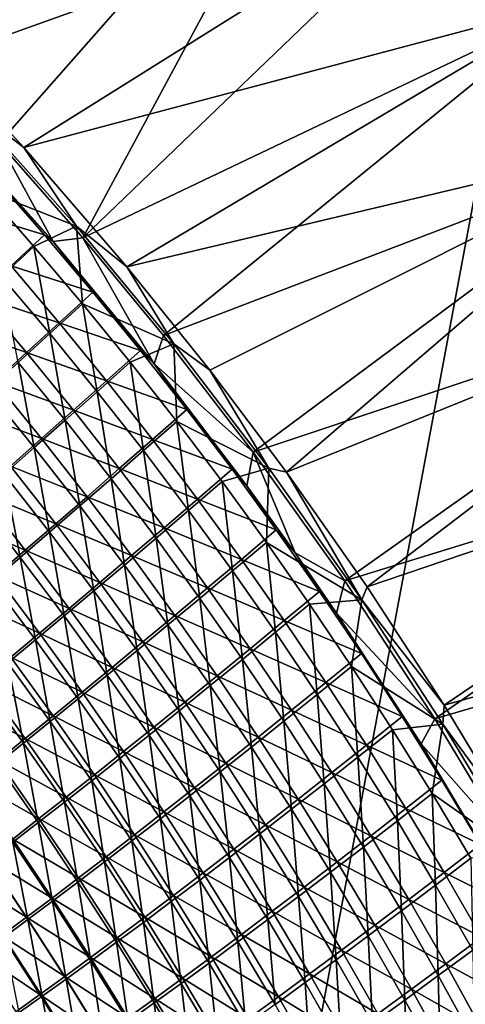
# Model space of a CAD drawing. Header units: metres. Extents: x -1 to 1402, y -1402 to 1.
# Tile 413 of 444: x 1213 to 1257, y -287 to -191. Entities that reach past the tile are written whole.
import ezdxf

# ---------------------------------------------------------------- set-up
doc = ezdxf.new("R2010")
doc.units = ezdxf.units.M

msp = doc.modelspace()

# ---------------------------------------------------------------- linework, layer by layer
at = {"layer": 'None0'}
for points in [[(1197.700562, -188.186752, -29.542835), (1203.572876, -194.182968, -29.542913), (1233.882446, -152.003723)], [(1203.572876, -194.182968, -29.542913), (1245.461914, -164.016968), (1233.882446, -152.003723)], [(1246.022583, -163.483215, -3), (1205.782104, -194.33493, -32.128078), (1198.758545, -187.128677, -32.134449)], [(1246.022583, -163.483215, -3), (1257.166016, -175.927948, -3), (1205.782104, -194.33493, -32.128078)], [(1203.572876, -194.182968, -29.542913), (1211.437256, -202.622314, -29.543013), (1245.461914, -164.016968)], [(1211.437256, -202.622314, -29.543013), (1219.646118, -211.977234, -29.543106), (1245.461914, -164.016968)], [(1245.461914, -164.016968), (1219.646118, -211.977234, -29.543106), (1256.592285, -176.447891)], [(1257.166016, -175.927948, -3), (1213.870605, -203.093506, -32.128178), (1205.782104, -194.33493, -32.128078)], [(1257.166016, -175.927948, -3), (1267.845703, -188.772476, -3), (1213.870605, -203.093506, -32.128178)], [(1219.646118, -211.977234, -29.543106), (1267.259277, -189.278366), (1256.592285, -176.447891)], [(1267.845703, -188.772476, -3), (1223.987793, -214.82666, -32.128288), (1213.870605, -203.093506, -32.128178)], [(1219.646118, -211.977234, -29.543106), (1227.567993, -221.592545, -29.543188), (1267.259277, -189.278366)], [(1267.845703, -188.772476, -3), (1278.049561, -201.998276, -3), (1223.987793, -214.82666, -32.128288)], [(1227.567993, -221.592545, -29.543188), (1277.450562, -202.489853), (1267.259277, -189.278366)], [(1205.782104, -194.33493, -32.128078), (1213.870605, -203.093506, -32.128178), (1208.491089, -198.991547, -32.845673)], [(1213.870605, -203.093506, -32.128178), (1219.040405, -210.830429, -32.845345), (1208.491089, -198.991547, -32.845673)], [(1208.491089, -198.991547, -32.845673), (1219.040405, -210.830429, -32.845345), (1209.97522, -207.268539, -60.624069)], [(1216.734497, -212.338837, -30.957115), (1206.522339, -200.886337, -30.95867), (1211.010376, -206.152023, -32.355316)], [(1216.734497, -212.338837, -30.957115), (1211.437256, -202.622314, -29.543013), (1206.522339, -200.886337, -30.95867)], [(1278.049561, -201.998276, -3), (1232.130371, -224.976852, -32.128372), (1223.987793, -214.82666, -32.128288)], [(1232.130371, -224.976852, -32.128372), (1278.049561, -201.998276, -3), (1239.657593, -234.996994, -32.128441)], [(1278.049561, -201.998276, -3), (1287.766846, -215.585648, -3), (1239.657593, -234.996994, -32.128441)], [(1219.646118, -211.977234, -29.543106), (1211.437256, -202.622314, -29.543013), (1216.734497, -212.338837, -30.957115)], [(1213.870605, -203.093506, -32.128178), (1223.987793, -214.82666, -32.128288), (1219.040405, -210.830429, -32.845345)], [(1227.567993, -221.592545, -29.543188), (1236.377075, -233.04895, -29.543272), (1277.450562, -202.489853)], [(1236.377075, -233.04895, -29.543272), (1287.155518, -216.062653), (1277.450562, -202.489853)], [(1207.766479, -209.223221, -60.149216), (1215.879395, -211.69313, -32.355263), (1211.010376, -206.152023, -32.355316)], [(1211.010376, -206.152023, -32.355316), (1215.879395, -211.69313, -32.355263), (1216.734497, -212.338837, -30.957115)], [(1219.040405, -210.830429, -32.845345), (1214.856079, -212.828201, -60.624237), (1209.97522, -207.268539, -60.624069)], [(1209.97522, -207.268539, -60.624069), (1214.856079, -212.828201, -60.624237), (1211.677856, -215.776474, -88.433456)], [(1215.879395, -211.69313, -32.355263), (1207.766479, -209.223221, -60.149216), (1212.606445, -214.735626, -60.149391)], [(1214.856079, -212.828201, -60.624237), (1219.040405, -210.830429, -32.845345), (1219.63501, -218.476776, -60.624443)], [(1223.987793, -214.82666, -32.128288), (1228.582397, -222.399414, -32.845203), (1219.040405, -210.830429, -32.845345)], [(1219.040405, -210.830429, -32.845345), (1228.582397, -222.399414, -32.845203), (1219.63501, -218.476776, -60.624443)], [(1220.64563, -217.323151, -32.355194), (1215.879395, -211.69313, -32.355263), (1212.606445, -214.735626, -60.149391)], [(1215.879395, -211.69313, -32.355263), (1220.64563, -217.323151, -32.355194), (1216.734497, -212.338837, -30.957115)], [(1214.856079, -212.828201, -60.624237), (1216.428467, -221.395813, -88.43396), (1211.677856, -215.776474, -88.433456)], [(1216.428467, -221.395813, -88.43396), (1214.856079, -212.828201, -60.624237), (1219.63501, -218.476776, -60.624443)], [(1226.658203, -224.375641, -30.954254), (1219.646118, -211.977234, -29.543106), (1216.734497, -212.338837, -30.957115)], [(1216.734497, -212.338837, -30.957115), (1220.64563, -217.323151, -32.355194), (1226.658203, -224.375641, -30.954254)], [(1227.567993, -221.592545, -29.543188), (1219.646118, -211.977234, -29.543106), (1226.658203, -224.375641, -30.954254)], [(1217.343384, -220.336884, -60.14962), (1212.606445, -214.735626, -60.149391), (1209.42688, -217.684799, -87.969719)], [(1220.64563, -217.323151, -32.355194), (1212.606445, -214.735626, -60.149391), (1217.343384, -220.336884, -60.14962)], [(1223.987793, -214.82666, -32.128288), (1232.130371, -224.976852, -32.128372), (1228.582397, -222.399414, -32.845203)], [(1211.677856, -215.776474, -88.433456), (1216.428467, -221.395813, -88.43396), (1213.314209, -224.221924, -116.282166)], [(1239.657593, -234.996994, -32.128441), (1287.766846, -215.585648, -3), (1247.578247, -246.293869, -32.12851)], [(1287.766846, -215.585648, -3), (1296.988281, -229.514313, -3), (1247.578247, -246.293869, -32.12851)], [(1236.377075, -233.04895, -29.543272), (1245.369995, -245.697906, -29.54335), (1287.155518, -216.062653)], [(1245.369995, -245.697906, -29.54335), (1296.36499, -229.976486), (1287.155518, -216.062653)], [(1206.339233, -220.542145, -115.829155), (1214.135376, -223.256592, -87.970337), (1209.42688, -217.684799, -87.969719)], [(1209.42688, -217.684799, -87.969719), (1214.135376, -223.256592, -87.970337), (1217.343384, -220.336884, -60.14962)], [(1225.307739, -223.03981, -32.355114), (1220.64563, -217.323151, -32.355194), (1217.343384, -220.336884, -60.14962)], [(1220.64563, -217.323151, -32.355194), (1225.307739, -223.03981, -32.355114), (1226.658203, -224.375641, -30.954254)], [(1221.075073, -227.101746, -88.43457), (1216.428467, -221.395813, -88.43396), (1219.63501, -218.476776, -60.624443)], [(1219.63501, -218.476776, -60.624443), (1228.582397, -222.399414, -32.845203), (1224.309814, -224.212082, -60.624695)], [(1219.63501, -218.476776, -60.624443), (1224.309814, -224.212082, -60.624695), (1221.075073, -227.101746, -88.43457)], [(1214.135376, -223.256592, -87.970337), (1206.339233, -220.542145, -115.829155), (1211.019775, -226.083878, -115.830063)], [(1214.135376, -223.256592, -87.970337), (1221.976074, -226.024704, -60.149895), (1217.343384, -220.336884, -60.14962)], [(1217.343384, -220.336884, -60.14962), (1221.976074, -226.024704, -60.149895), (1225.307739, -223.03981, -32.355114)], [(1216.428467, -221.395813, -88.43396), (1217.933228, -229.897736, -116.283043), (1213.314209, -224.221924, -116.282166)], [(1217.933228, -229.897736, -116.283043), (1216.428467, -221.395813, -88.43396), (1221.075073, -227.101746, -88.43457)], [(1236.377075, -233.04895, -29.543272), (1227.567993, -221.592545, -29.543188), (1226.658203, -224.375641, -30.954254)], [(1228.582397, -222.399414, -32.845203), (1228.878418, -230.031982, -60.624989), (1224.309814, -224.212082, -60.624695)], [(1232.130371, -224.976852, -32.128372), (1237.917725, -234.622055, -32.845329), (1228.582397, -222.399414, -32.845203)], [(1228.582397, -222.399414, -32.845203), (1237.917725, -234.622055, -32.845329), (1228.878418, -230.031982, -60.624989)], [(1218.739502, -228.914749, -87.971085), (1214.135376, -223.256592, -87.970337), (1211.019775, -226.083878, -115.830063)], [(1221.976074, -226.024704, -60.149895), (1214.135376, -223.256592, -87.970337), (1218.739502, -228.914749, -87.971085)], [(1225.307739, -223.03981, -32.355114), (1221.976074, -226.024704, -60.149895), (1229.864258, -228.840759, -32.355019)], [(1226.658203, -224.375641, -30.954254), (1225.307739, -223.03981, -32.355114), (1229.864258, -228.840759, -32.355019)], [(1213.314209, -224.221924, -116.282166), (1214.884766, -232.599991, -144.1651), (1210.292847, -226.954895, -144.164047)], [(1213.314209, -224.221924, -116.282166), (1217.933228, -229.897736, -116.283043), (1214.884766, -232.599991, -144.1651)], [(1224.309814, -224.212082, -60.624695), (1225.615356, -232.89209, -88.43528), (1221.075073, -227.101746, -88.43457)], [(1224.309814, -224.212082, -60.624695), (1228.878418, -230.031982, -60.624989), (1225.615356, -232.89209, -88.43528)], [(1235.77124, -236.338043, -30.95085), (1226.658203, -224.375641, -30.954254), (1234.313965, -234.723663, -32.354912)], [(1226.658203, -224.375641, -30.954254), (1229.864258, -228.840759, -32.355019), (1234.313965, -234.723663, -32.354912)], [(1236.377075, -233.04895, -29.543272), (1226.658203, -224.375641, -30.954254), (1235.77124, -236.338043, -30.95085)], [(1232.130371, -224.976852, -32.128372), (1239.657593, -234.996994, -32.128441), (1237.917725, -234.622055, -32.845329)], [(1215.596069, -231.711609, -115.831161), (1211.019775, -226.083878, -115.830063), (1207.996948, -228.818481, -143.724655)], [(1218.739502, -228.914749, -87.971085), (1211.019775, -226.083878, -115.830063), (1215.596069, -231.711609, -115.831161)], [(1226.503296, -231.796783, -60.150215), (1221.976074, -226.024704, -60.149895), (1218.739502, -228.914749, -87.971085)], [(1229.864258, -228.840759, -32.355019), (1221.976074, -226.024704, -60.149895), (1226.503296, -231.796783, -60.150215)], [(1210.292847, -226.954895, -144.164047), (1214.884766, -232.599991, -144.1651), (1211.930542, -235.20816, -172.072769)], [(1222.446167, -235.657684, -116.284065), (1217.933228, -229.897736, -116.283043), (1221.075073, -227.101746, -88.43457)], [(1221.075073, -227.101746, -88.43457), (1225.615356, -232.89209, -88.43528), (1222.446167, -235.657684, -116.284065)], [(1215.596069, -231.711609, -115.831161), (1207.996948, -228.818481, -143.724655), (1212.546143, -234.415207, -143.725998)], [(1223.238037, -234.656952, -87.971954), (1218.739502, -228.914749, -87.971085), (1215.596069, -231.711609, -115.831161)], [(1226.503296, -231.796783, -60.150215), (1218.739502, -228.914749, -87.971085), (1223.238037, -234.656952, -87.971954)], [(1234.313965, -234.723663, -32.354912), (1229.864258, -228.840759, -32.355019), (1226.503296, -231.796783, -60.150215)], [(1217.933228, -229.897736, -116.283043), (1219.370972, -238.328857, -144.166336), (1214.884766, -232.599991, -144.1651)], [(1219.370972, -238.328857, -144.166336), (1217.933228, -229.897736, -116.283043), (1222.446167, -235.657684, -116.284065)], [(1228.878418, -230.031982, -60.624989), (1230.047363, -238.764694, -88.436096), (1225.615356, -232.89209, -88.43528)], [(1237.917725, -234.622055, -32.845329), (1233.338501, -235.934326, -60.625328), (1228.878418, -230.031982, -60.624989)], [(1228.878418, -230.031982, -60.624989), (1233.338501, -235.934326, -60.625328), (1230.047363, -238.764694, -88.436096)], [(1245.369995, -245.697906, -29.54335), (1254.230103, -259.267792, -29.543425), (1296.36499, -229.976486)], [(1247.578247, -246.293869, -32.12851), (1296.988281, -229.514313, -3), (1255.138428, -257.906708, -32.128574)], [(1254.230103, -259.267792, -29.543425), (1305.071411, -244.210526), (1296.36499, -229.976486)], [(1296.988281, -229.514313, -3), (1305.706421, -243.763443, -3), (1255.138428, -257.906708, -32.128574)], [(1220.067017, -237.42305, -115.832443), (1215.596069, -231.711609, -115.831161), (1212.546143, -234.415207, -143.725998)], [(1223.238037, -234.656952, -87.971954), (1215.596069, -231.711609, -115.831161), (1220.067017, -237.42305, -115.832443)], [(1230.923462, -237.650757, -60.150585), (1226.503296, -231.796783, -60.150215), (1223.238037, -234.656952, -87.971954)], [(1234.313965, -234.723663, -32.354912), (1226.503296, -231.796783, -60.150215), (1230.923462, -237.650757, -60.150585)], [(1214.884766, -232.599991, -144.1651), (1216.390503, -240.905441, -172.074173), (1211.930542, -235.20816, -172.072769)], [(1214.884766, -232.599991, -144.1651), (1219.370972, -238.328857, -144.166336), (1216.390503, -240.905441, -172.074173)], [(1225.615356, -232.89209, -88.43528), (1226.85083, -241.499588, -116.28524), (1222.446167, -235.657684, -116.284065)], [(1225.615356, -232.89209, -88.43528), (1230.047363, -238.764694, -88.436096), (1226.85083, -241.499588, -116.28524)], [(1240.499634, -242.934525, -30.948944), (1236.377075, -233.04895, -29.543272), (1235.77124, -236.338043, -30.95085)], [(1245.369995, -245.697906, -29.54335), (1236.377075, -233.04895, -29.543272), (1240.499634, -242.934525, -30.948944)], [(1209.590332, -237.024979, -171.646667), (1216.990112, -240.095215, -143.727554), (1212.546143, -234.415207, -143.725998)], [(1212.546143, -234.415207, -143.725998), (1216.990112, -240.095215, -143.727554), (1220.067017, -237.42305, -115.832443)], [(1227.629883, -240.480865, -87.972939), (1223.238037, -234.656952, -87.971954), (1220.067017, -237.42305, -115.832443)], [(1230.923462, -237.650757, -60.150585), (1223.238037, -234.656952, -87.971954), (1227.629883, -240.480865, -87.972939)], [(1238.655762, -240.686157, -32.354797), (1234.313965, -234.723663, -32.354912), (1230.923462, -237.650757, -60.150585)], [(1233.338501, -235.934326, -60.625328), (1237.917725, -234.622055, -32.845329), (1237.68811, -241.916916, -60.62571)], [(1235.77124, -236.338043, -30.95085), (1234.313965, -234.723663, -32.354912), (1238.655762, -240.686157, -32.354797)], [(1237.917725, -234.622055, -32.845329), (1247.049805, -247.574478, -32.845356), (1237.68811, -241.916916, -60.62571)], [(1239.657593, -234.996994, -32.128441), (1247.049805, -247.574478, -32.845356), (1237.917725, -234.622055, -32.845329)], [(1239.657593, -234.996994, -32.128441), (1247.578247, -246.293869, -32.12851), (1247.049805, -247.574478, -32.845356)], [(1209.070435, -237.722443, -200.002701), (1211.930542, -235.20816, -172.072769), (1213.504761, -243.387787, -200.004242)], [(1211.930542, -235.20816, -172.072769), (1216.390503, -240.905441, -172.074173), (1213.504761, -243.387787, -200.004242)], [(1223.749268, -244.139282, -144.16777), (1219.370972, -238.328857, -144.166336), (1222.446167, -235.657684, -116.284065)], [(1222.446167, -235.657684, -116.284065), (1226.85083, -241.499588, -116.28524), (1223.749268, -244.139282, -144.16777)], [(1233.338501, -235.934326, -60.625328), (1234.368896, -244.717377, -88.437019), (1230.047363, -238.764694, -88.436096)], [(1234.368896, -244.717377, -88.437019), (1233.338501, -235.934326, -60.625328), (1237.68811, -241.916916, -60.62571)], [(1214.008057, -242.67308, -171.648438), (1209.590332, -237.024979, -171.646667), (1206.729126, -239.540985, -199.589249)], [(1216.990112, -240.095215, -143.727554), (1209.590332, -237.024979, -171.646667), (1214.008057, -242.67308, -171.648438)], [(1240.499634, -242.934525, -30.948944), (1235.77124, -236.338043, -30.95085), (1238.655762, -240.686157, -32.354797)], [(1209.070435, -237.722443, -200.002701), (1213.504761, -243.387787, -200.004242), (1210.713623, -245.776413, -227.95433)], [(1216.990112, -240.095215, -143.727554), (1224.431396, -243.215942, -115.8339), (1220.067017, -237.42305, -115.832443)], [(1220.067017, -237.42305, -115.832443), (1224.431396, -243.215942, -115.8339), (1227.629883, -240.480865, -87.972939)], [(1235.235718, -243.584274, -60.150993), (1230.923462, -237.650757, -60.150585), (1227.629883, -240.480865, -87.972939)], [(1238.655762, -240.686157, -32.354797), (1230.923462, -237.650757, -60.150585), (1235.235718, -243.584274, -60.150993)], [(1219.370972, -238.328857, -144.166336), (1220.743042, -246.683823, -172.07579), (1216.390503, -240.905441, -172.074173)], [(1220.743042, -246.683823, -172.07579), (1219.370972, -238.328857, -144.166336), (1223.749268, -244.139282, -144.16777)], [(1230.047363, -238.764694, -88.436096), (1231.145386, -247.421249, -116.286568), (1226.85083, -241.499588, -116.28524)], [(1230.047363, -238.764694, -88.436096), (1234.368896, -244.717377, -88.437019), (1231.145386, -247.421249, -116.286568)], [(1206.729126, -239.540985, -199.589249), (1211.121094, -245.15683, -199.591187), (1214.008057, -242.67308, -171.648438)], [(1216.390503, -240.905441, -172.074173), (1217.832031, -249.133759, -200.006012), (1213.504761, -243.387787, -200.004242)], [(1221.327881, -245.856293, -143.729324), (1216.990112, -240.095215, -143.727554), (1214.008057, -242.67308, -171.648438)], [(1216.390503, -240.905441, -172.074173), (1220.743042, -246.683823, -172.07579), (1217.832031, -249.133759, -200.006012)], [(1224.431396, -243.215942, -115.8339), (1216.990112, -240.095215, -143.727554), (1221.327881, -245.856293, -143.729324)], [(1224.431396, -243.215942, -115.8339), (1231.913818, -246.384155, -87.974045), (1227.629883, -240.480865, -87.972939)], [(1227.629883, -240.480865, -87.972939), (1231.913818, -246.384155, -87.974045), (1235.235718, -243.584274, -60.150993)], [(1242.88855, -246.725815, -32.354671), (1238.655762, -240.686157, -32.354797), (1235.235718, -243.584274, -60.150993)], [(1240.499634, -242.934525, -30.948944), (1238.655762, -240.686157, -32.354797), (1242.88855, -246.725815, -32.354671)], [(1226.85083, -241.499588, -116.28524), (1228.017578, -250.029068, -144.169373), (1223.749268, -244.139282, -144.16777)], [(1226.85083, -241.499588, -116.28524), (1231.145386, -247.421249, -116.286568), (1228.017578, -250.029068, -144.169373)], [(1238.579346, -250.747849, -88.438042), (1234.368896, -244.717377, -88.437019), (1237.68811, -241.916916, -60.62571)], [(1237.68811, -241.916916, -60.62571), (1247.049805, -247.574478, -32.845356), (1241.926636, -247.977493, -60.626133)], [(1237.68811, -241.916916, -60.62571), (1241.926636, -247.977493, -60.626133), (1238.579346, -250.747849, -88.438042)], [(1211.121094, -245.15683, -199.591187), (1218.319946, -248.401794, -171.650452), (1214.008057, -242.67308, -171.648438)], [(1214.008057, -242.67308, -171.648438), (1218.319946, -248.401794, -171.650452), (1221.327881, -245.856293, -143.729324)], [(1210.713623, -245.776413, -227.95433), (1213.504761, -243.387787, -200.004242), (1215.015991, -251.489761, -227.956207)], [(1213.504761, -243.387787, -200.004242), (1217.832031, -249.133759, -200.006012), (1215.015991, -251.489761, -227.956207)], [(1228.687988, -249.087952, -115.835533), (1224.431396, -243.215942, -115.8339), (1221.327881, -245.856293, -143.729324)], [(1231.913818, -246.384155, -87.974045), (1224.431396, -243.215942, -115.8339), (1228.687988, -249.087952, -115.835533)], [(1231.913818, -246.384155, -87.974045), (1239.438965, -249.594894, -60.151447), (1235.235718, -243.584274, -60.150993)], [(1235.235718, -243.584274, -60.150993), (1239.438965, -249.594894, -60.151447), (1242.88855, -246.725815, -32.354671)], [(1244.578979, -248.863617, -30.947304), (1240.499634, -242.934525, -30.948944), (1242.88855, -246.725815, -32.354671)], [(1244.578979, -248.863617, -30.947304), (1245.369995, -245.697906, -29.54335), (1240.499634, -242.934525, -30.948944)], [(1255.138428, -257.906708, -32.128574), (1305.706421, -243.763443, -3), (1262.184326, -269.580231, -32.128632)], [(1224.985962, -252.541092, -172.077621), (1220.743042, -246.683823, -172.07579), (1223.749268, -244.139282, -144.16777)], [(1223.749268, -244.139282, -144.16777), (1228.017578, -250.029068, -144.169373), (1224.985962, -252.541092, -172.077621)], [(1234.368896, -244.717377, -88.437019), (1235.328857, -253.420425, -116.28804), (1231.145386, -247.421249, -116.286568)], [(1235.328857, -253.420425, -116.28804), (1234.368896, -244.717377, -88.437019), (1238.579346, -250.747849, -88.438042)], [(1254.230103, -259.267792, -29.543425), (1261.716064, -271.749847, -29.543488), (1305.071411, -244.210526)], [(1215.407593, -250.852844, -199.593399), (1211.121094, -245.15683, -199.591187), (1208.328735, -247.546951, -227.553925)], [(1210.713623, -245.776413, -227.95433), (1215.015991, -251.489761, -227.956207), (1212.294678, -253.752548, -255.924179)], [(1218.319946, -248.401794, -171.650452), (1211.121094, -245.15683, -199.591187), (1215.407593, -250.852844, -199.593399)], [(1254.230103, -259.267792, -29.543425), (1245.369995, -245.697906, -29.54335), (1244.578979, -248.863617, -30.947304)], [(1220.743042, -246.683823, -172.07579), (1222.050171, -254.958099, -200.008011), (1217.832031, -249.133759, -200.006012)], [(1218.319946, -248.401794, -171.650452), (1225.558105, -251.696182, -143.731308), (1221.327881, -245.856293, -143.729324)], [(1222.050171, -254.958099, -200.008011), (1220.743042, -246.683823, -172.07579), (1224.985962, -252.541092, -172.077621)], [(1221.327881, -245.856293, -143.729324), (1225.558105, -251.696182, -143.731308), (1228.687988, -249.087952, -115.835533)], [(1236.088745, -252.36441, -87.975258), (1231.913818, -246.384155, -87.974045), (1228.687988, -249.087952, -115.835533)], [(1239.438965, -249.594894, -60.151447), (1231.913818, -246.384155, -87.974045), (1236.088745, -252.36441, -87.975258)], [(1239.438965, -249.594894, -60.151447), (1247.011475, -252.840179, -32.354534), (1242.88855, -246.725815, -32.354671)], [(1242.88855, -246.725815, -32.354671), (1247.011475, -252.840179, -32.354534), (1244.578979, -248.863617, -30.947304)], [(1247.578247, -246.293869, -32.12851), (1255.138428, -257.906708, -32.128574), (1247.049805, -247.574478, -32.845356)], [(1208.328735, -247.546951, -227.553925), (1212.590332, -253.210083, -227.556244), (1215.407593, -250.852844, -199.593399)], [(1231.145386, -247.421249, -116.286568), (1232.175171, -255.995956, -144.171143), (1228.017578, -250.029068, -144.169373)], [(1231.145386, -247.421249, -116.286568), (1235.328857, -253.420425, -116.28804), (1232.175171, -255.995956, -144.171143)], [(1247.049805, -247.574478, -32.845356), (1246.053345, -254.11377, -60.626598), (1241.926636, -247.977493, -60.626133)], [(1247.049805, -247.574478, -32.845356), (1254.999268, -259.780945, -32.845287), (1246.053345, -254.11377, -60.626598)], [(1247.049805, -247.574478, -32.845356), (1255.138428, -257.906708, -32.128574), (1254.999268, -259.780945, -32.845287)], [(1222.52478, -254.208923, -171.65271), (1218.319946, -248.401794, -171.650452), (1215.407593, -250.852844, -199.593399)], [(1225.558105, -251.696182, -143.731308), (1218.319946, -248.401794, -171.650452), (1222.52478, -254.208923, -171.65271)], [(1241.926636, -247.977493, -60.626133), (1242.677979, -256.853851, -88.439163), (1238.579346, -250.747849, -88.438042)], [(1241.926636, -247.977493, -60.626133), (1246.053345, -254.11377, -60.626598), (1242.677979, -256.853851, -88.439163)], [(1217.832031, -249.133759, -200.006012), (1219.209961, -257.281006, -227.958328), (1215.015991, -251.489761, -227.956207)], [(1217.832031, -249.133759, -200.006012), (1222.050171, -254.958099, -200.008011), (1219.209961, -257.281006, -227.958328)], [(1225.558105, -251.696182, -143.731308), (1232.835938, -255.036667, -115.837318), (1228.687988, -249.087952, -115.835533)], [(1228.687988, -249.087952, -115.835533), (1232.835938, -255.036667, -115.837318), (1236.088745, -252.36441, -87.975258)], [(1243.532227, -255.680176, -60.151943), (1239.438965, -249.594894, -60.151447), (1236.088745, -252.36441, -87.975258)], [(1247.011475, -252.840179, -32.354534), (1239.438965, -249.594894, -60.151447), (1243.532227, -255.680176, -60.151943)], [(1247.011475, -252.840179, -32.354534), (1251.02356, -259.026825, -32.354393), (1244.578979, -248.863617, -30.947304)], [(1244.578979, -248.863617, -30.947304), (1251.02356, -259.026825, -32.354393), (1252.891235, -261.708344, -30.944248)], [(1252.891235, -261.708344, -30.944248), (1254.230103, -259.267792, -29.543425), (1244.578979, -248.863617, -30.947304)], [(1228.017578, -250.029068, -144.169373), (1229.11853, -258.475037, -172.079651), (1224.985962, -252.541092, -172.077621)], [(1228.017578, -250.029068, -144.169373), (1232.175171, -255.995956, -144.171143), (1229.11853, -258.475037, -172.079651)], [(1212.294678, -253.752548, -255.924179), (1215.015991, -251.489761, -227.956207), (1216.464722, -259.510681, -255.926331)], [(1212.590332, -253.210083, -227.556244), (1219.587524, -256.626831, -199.595856), (1215.407593, -250.852844, -199.593399)], [(1215.015991, -251.489761, -227.956207), (1219.209961, -257.281006, -227.958328), (1216.464722, -259.510681, -255.926331)], [(1215.407593, -250.852844, -199.593399), (1219.587524, -256.626831, -199.595856), (1222.52478, -254.208923, -171.65271)], [(1239.400879, -259.494812, -116.289658), (1235.328857, -253.420425, -116.28804), (1238.579346, -250.747849, -88.438042)], [(1238.579346, -250.747849, -88.438042), (1242.677979, -256.853851, -88.439163), (1239.400879, -259.494812, -116.289658)], [(1226.158447, -260.858643, -200.010239), (1222.050171, -254.958099, -200.008011), (1224.985962, -252.541092, -172.077621)], [(1229.680176, -257.612457, -143.73349), (1225.558105, -251.696182, -143.731308), (1222.52478, -254.208923, -171.65271)], [(1224.985962, -252.541092, -172.077621), (1229.11853, -258.475037, -172.079651), (1226.158447, -260.858643, -200.010239)], [(1232.835938, -255.036667, -115.837318), (1225.558105, -251.696182, -143.731308), (1229.680176, -257.612457, -143.73349)], [(1232.835938, -255.036667, -115.837318), (1240.153931, -258.419159, -87.976585), (1236.088745, -252.36441, -87.975258)], [(1236.088745, -252.36441, -87.975258), (1240.153931, -258.419159, -87.976585), (1243.532227, -255.680176, -60.151943)], [(1216.745972, -258.950775, -227.558823), (1212.590332, -253.210083, -227.556244), (1209.86792, -255.474167, -255.536438)], [(1219.587524, -256.626831, -199.595856), (1212.590332, -253.210083, -227.556244), (1216.745972, -258.950775, -227.558823)], [(1235.328857, -253.420425, -116.28804), (1236.221558, -262.03775, -144.173096), (1232.175171, -255.995956, -144.171143)], [(1236.221558, -262.03775, -144.173096), (1235.328857, -253.420425, -116.28804), (1239.400879, -259.494812, -116.289658)], [(1251.02356, -259.026825, -32.354393), (1247.011475, -252.840179, -32.354534), (1243.532227, -255.680176, -60.151943)], [(1209.667969, -255.922775, -283.907318), (1212.294678, -253.752548, -255.924179), (1213.814209, -261.648041, -283.909454)], [(1212.294678, -253.752548, -255.924179), (1216.464722, -259.510681, -255.926331), (1213.814209, -261.648041, -283.909454)], [(1219.587524, -256.626831, -199.595856), (1226.621582, -260.092102, -171.655197), (1222.52478, -254.208923, -171.65271)], [(1222.52478, -254.208923, -171.65271), (1226.621582, -260.092102, -171.655197), (1229.680176, -257.612457, -143.73349)], [(1246.053345, -254.11377, -60.626598), (1246.664551, -263.033051, -88.440384), (1242.677979, -256.853851, -88.439163)], [(1254.999268, -259.780945, -32.845287), (1250.067871, -260.323456, -60.627106), (1246.053345, -254.11377, -60.626598)], [(1246.053345, -254.11377, -60.626598), (1250.067871, -260.323456, -60.627106), (1246.664551, -263.033051, -88.440384)], [(1213.999634, -261.18158, -255.539047), (1209.86792, -255.474167, -255.536438), (1207.240112, -257.64566, -283.531097)], [(1216.745972, -258.950775, -227.558823), (1209.86792, -255.474167, -255.536438), (1213.999634, -261.18158, -255.539047)], [(1222.050171, -254.958099, -200.008011), (1223.294434, -263.147949, -227.960663), (1219.209961, -257.281006, -227.958328)], [(1223.294434, -263.147949, -227.960663), (1222.050171, -254.958099, -200.008011), (1226.158447, -260.858643, -200.010239)], [(1236.874268, -261.059662, -115.839272), (1232.835938, -255.036667, -115.837318), (1229.680176, -257.612457, -143.73349)], [(1240.153931, -258.419159, -87.976585), (1232.835938, -255.036667, -115.837318), (1236.874268, -261.059662, -115.839272)], [(1209.667969, -255.922775, -283.907318), (1213.814209, -261.648041, -283.909454), (1211.257935, -263.69397, -311.903625)], [(1232.175171, -255.995956, -144.171143), (1233.140259, -264.483459, -172.081879), (1229.11853, -258.475037, -172.079651)], [(1232.175171, -255.995956, -144.171143), (1236.221558, -262.03775, -144.173096), (1233.140259, -264.483459, -172.081879)], [(1240.153931, -258.419159, -87.976585), (1247.514771, -261.837677, -60.152477), (1243.532227, -255.680176, -60.151943)], [(1243.532227, -255.680176, -60.151943), (1247.514771, -261.837677, -60.152477), (1251.02356, -259.026825, -32.354393)], [(1219.209961, -257.281006, -227.958328), (1220.525879, -265.344086, -255.928726), (1216.464722, -259.510681, -255.926331)], [(1223.660034, -262.476471, -199.598572), (1219.587524, -256.626831, -199.595856), (1216.745972, -258.950775, -227.558823)], [(1219.209961, -257.281006, -227.958328), (1223.294434, -263.147949, -227.960663), (1220.525879, -265.344086, -255.928726)], [(1226.621582, -260.092102, -171.655197), (1219.587524, -256.626831, -199.595856), (1223.660034, -262.476471, -199.598572)], [(1242.677979, -256.853851, -88.439163), (1243.360962, -265.642181, -116.291405), (1239.400879, -259.494812, -116.289658)], [(1242.677979, -256.853851, -88.439163), (1246.664551, -263.033051, -88.440384), (1243.360962, -265.642181, -116.291405)], [(1213.999634, -261.18158, -255.539047), (1207.240112, -257.64566, -283.531097), (1211.348145, -263.320099, -283.53363)], [(1226.621582, -260.092102, -171.655197), (1233.692871, -263.602692, -143.735855), (1229.680176, -257.612457, -143.73349)], [(1229.680176, -257.612457, -143.73349), (1233.692871, -263.602692, -143.735855), (1236.874268, -261.059662, -115.839272)], [(1255.138428, -257.906708, -32.128574), (1262.184326, -269.580231, -32.128632), (1254.999268, -259.780945, -32.845287)], [(1220.7948, -264.766724, -227.561661), (1216.745972, -258.950775, -227.558823), (1213.999634, -261.18158, -255.539047)], [(1223.660034, -262.476471, -199.598572), (1216.745972, -258.950775, -227.558823), (1220.7948, -264.766724, -227.561661)], [(1229.11853, -258.475037, -172.079651), (1230.156372, -266.833252, -200.012665), (1226.158447, -260.858643, -200.010239)], [(1229.11853, -258.475037, -172.079651), (1233.140259, -264.483459, -172.081879), (1230.156372, -266.833252, -200.012665)], [(1244.108398, -264.54599, -87.978012), (1240.153931, -258.419159, -87.976585), (1236.874268, -261.059662, -115.839272)], [(1247.514771, -261.837677, -60.152477), (1240.153931, -258.419159, -87.976585), (1244.108398, -264.54599, -87.978012)], [(1247.514771, -261.837677, -60.152477), (1254.92395, -265.283264, -32.35424), (1251.02356, -259.026825, -32.354393)], [(1251.02356, -259.026825, -32.354393), (1254.92395, -265.283264, -32.35424), (1252.891235, -261.708344, -30.944248)], [(1261.716064, -271.749847, -29.543488), (1254.230103, -259.267792, -29.543425), (1252.891235, -261.708344, -30.944248)], [(1213.814209, -261.648041, -283.909454), (1216.464722, -259.510681, -255.926331), (1217.852295, -267.448151, -283.911804)], [(1216.464722, -259.510681, -255.926331), (1220.525879, -265.344086, -255.928726), (1217.852295, -267.448151, -283.911804)], [(1230.609619, -266.048889, -171.657898), (1226.621582, -260.092102, -171.655197), (1223.660034, -262.476471, -199.598572)], [(1233.692871, -263.602692, -143.735855), (1226.621582, -260.092102, -171.655197), (1230.609619, -266.048889, -171.657898)], [(1240.156372, -268.152161, -144.175217), (1236.221558, -262.03775, -144.173096), (1239.400879, -259.494812, -116.289658)], [(1239.400879, -259.494812, -116.289658), (1243.360962, -265.642181, -116.291405), (1240.156372, -268.152161, -144.175217)], [(1250.067871, -260.323456, -60.627106), (1250.538452, -269.283234, -88.441689), (1246.664551, -263.033051, -88.440384)], [(1250.067871, -260.323456, -60.627106), (1254.999268, -259.780945, -32.845287), (1253.969482, -266.604218, -60.627647)], [(1250.538452, -269.283234, -88.441689), (1250.067871, -260.323456, -60.627106), (1253.969482, -266.604218, -60.627647)], [(1254.999268, -259.780945, -32.845287), (1262.865845, -272.860382, -32.845219), (1253.969482, -266.604218, -60.627647)], [(1254.999268, -259.780945, -32.845287), (1262.184326, -269.580231, -32.128632), (1262.865845, -272.860382, -32.845219)], [(1218.025024, -266.963867, -255.541901), (1213.999634, -261.18158, -255.539047), (1211.348145, -263.320099, -283.53363)], [(1220.7948, -264.766724, -227.561661), (1213.999634, -261.18158, -255.539047), (1218.025024, -266.963867, -255.541901)], [(1227.269165, -269.088531, -227.963242), (1223.294434, -263.147949, -227.960663), (1226.158447, -260.858643, -200.010239)], [(1226.158447, -260.858643, -200.010239), (1230.156372, -266.833252, -200.012665), (1227.269165, -269.088531, -227.963242)], [(1233.692871, -263.602692, -143.735855), (1240.802124, -267.15451, -115.84137), (1236.874268, -261.059662, -115.839272)], [(1236.874268, -261.059662, -115.839272), (1240.802124, -267.15451, -115.84137), (1244.108398, -264.54599, -87.978012)], [(1211.257935, -263.69397, -311.903625), (1213.814209, -261.648041, -283.909454), (1215.273071, -269.461334, -311.905884)], [(1213.814209, -261.648041, -283.909454), (1217.852295, -267.448151, -283.911804), (1215.273071, -269.461334, -311.905884)], [(1236.221558, -262.03775, -144.173096), (1237.050781, -270.564148, -172.08429), (1233.140259, -264.483459, -172.081879)], [(1237.050781, -270.564148, -172.08429), (1236.221558, -262.03775, -144.173096), (1240.156372, -268.152161, -144.175217)], [(1251.385498, -268.064911, -60.153053), (1247.514771, -261.837677, -60.152477), (1244.108398, -264.54599, -87.978012)], [(1254.92395, -265.283264, -32.35424), (1247.514771, -261.837677, -60.152477), (1251.385498, -268.064911, -60.153053)], [(1252.891235, -261.708344, -30.944248), (1254.92395, -265.283264, -32.35424), (1260.705933, -274.861633, -30.942139)], [(1260.705933, -274.861633, -30.942139), (1261.716064, -271.749847, -29.543488), (1252.891235, -261.708344, -30.944248)], [(1223.294434, -263.147949, -227.960663), (1224.477905, -271.250671, -255.931351), (1220.525879, -265.344086, -255.928726)], [(1227.624146, -268.399384, -199.601517), (1223.660034, -262.476471, -199.598572), (1220.7948, -264.766724, -227.561661)], [(1224.477905, -271.250671, -255.931351), (1223.294434, -263.147949, -227.960663), (1227.269165, -269.088531, -227.963242)], [(1230.609619, -266.048889, -171.657898), (1223.660034, -262.476471, -199.598572), (1227.624146, -268.399384, -199.601517)], [(1246.664551, -263.033051, -88.440384), (1247.208496, -271.86026, -116.293282), (1243.360962, -265.642181, -116.291405)], [(1246.664551, -263.033051, -88.440384), (1250.538452, -269.283234, -88.441689), (1247.208496, -271.86026, -116.293282)], [(1208.790894, -265.367157, -311.539856), (1215.350464, -269.069031, -283.536407), (1211.348145, -263.320099, -283.53363)], [(1211.257935, -263.69397, -311.903625), (1215.273071, -269.461334, -311.905884), (1212.78772, -271.384766, -339.906525)], [(1211.348145, -263.320099, -283.53363), (1215.350464, -269.069031, -283.536407), (1218.025024, -266.963867, -255.541901)], [(1237.595337, -269.66452, -143.738403), (1233.692871, -263.602692, -143.735855), (1230.609619, -266.048889, -171.657898)], [(1240.802124, -267.15451, -115.84137), (1233.692871, -263.602692, -143.735855), (1237.595337, -269.66452, -143.738403)], [(1224.735596, -270.655548, -227.564743), (1220.7948, -264.766724, -227.561661), (1218.025024, -266.963867, -255.541901)], [(1227.624146, -268.399384, -199.601517), (1220.7948, -264.766724, -227.561661), (1224.735596, -270.655548, -227.564743)], [(1233.140259, -264.483459, -172.081879), (1234.043579, -272.879761, -200.015305), (1230.156372, -266.833252, -200.012665)], [(1233.140259, -264.483459, -172.081879), (1237.050781, -270.564148, -172.08429), (1234.043579, -272.879761, -200.015305)], [(1240.802124, -267.15451, -115.84137), (1247.951294, -270.742401, -87.979538), (1244.108398, -264.54599, -87.978012)], [(1244.108398, -264.54599, -87.978012), (1247.951294, -270.742401, -87.979538), (1251.385498, -268.064911, -60.153053)], [(1215.350464, -269.069031, -283.536407), (1208.790894, -265.367157, -311.539856), (1212.770142, -271.083252, -311.542511)], [(1220.525879, -265.344086, -255.928726), (1221.781738, -273.321106, -283.914398), (1217.852295, -267.448151, -283.911804)], [(1220.525879, -265.344086, -255.928726), (1224.477905, -271.250671, -255.931351), (1221.781738, -273.321106, -283.914398)], [(1234.487915, -272.076935, -171.660797), (1230.609619, -266.048889, -171.657898), (1227.624146, -268.399384, -199.601517)], [(1237.595337, -269.66452, -143.738403), (1230.609619, -266.048889, -171.657898), (1234.487915, -272.076935, -171.660797)], [(1243.360962, -265.642181, -116.291405), (1243.978882, -274.337006, -144.17749), (1240.156372, -268.152161, -144.175217)], [(1243.360962, -265.642181, -116.291405), (1247.208496, -271.86026, -116.293282), (1243.978882, -274.337006, -144.17749)], [(1258.712036, -271.607025, -32.354084), (1254.92395, -265.283264, -32.35424), (1251.385498, -268.064911, -60.153053)], [(1254.92395, -265.283264, -32.35424), (1258.712036, -271.607025, -32.354084), (1260.705933, -274.861633, -30.942139)], [(1215.350464, -269.069031, -283.536407), (1221.943237, -272.818695, -255.545029), (1218.025024, -266.963867, -255.541901)], [(1218.025024, -266.963867, -255.541901), (1221.943237, -272.818695, -255.545029), (1224.735596, -270.655548, -227.564743)], [(1230.156372, -266.833252, -200.012665), (1231.133667, -275.100616, -227.966034), (1227.269165, -269.088531, -227.963242)], [(1230.156372, -266.833252, -200.012665), (1234.043579, -272.879761, -200.015305), (1231.133667, -275.100616, -227.966034)], [(1254.299072, -275.602051, -88.443085), (1250.538452, -269.283234, -88.441689), (1253.969482, -266.604218, -60.627647)], [(1253.969482, -266.604218, -60.627647), (1262.865845, -272.860382, -32.845219), (1257.757935, -272.953796, -60.628231)], [(1254.299072, -275.602051, -88.443085), (1253.969482, -266.604218, -60.627647), (1257.757935, -272.953796, -60.628231)], [(1215.273071, -269.461334, -311.905884), (1217.852295, -267.448151, -283.911804), (1219.180176, -275.301208, -311.908386)], [(1217.852295, -267.448151, -283.911804), (1221.781738, -273.321106, -283.914398), (1219.180176, -275.301208, -311.908386)], [(1244.618652, -273.318726, -115.84362), (1240.802124, -267.15451, -115.84137), (1237.595337, -269.66452, -143.738403)], [(1247.951294, -270.742401, -87.979538), (1240.802124, -267.15451, -115.84137), (1244.618652, -273.318726, -115.84362)], [(1247.951294, -270.742401, -87.979538), (1255.144043, -274.359406, -60.153667), (1251.385498, -268.064911, -60.153053)], [(1251.385498, -268.064911, -60.153053), (1255.144043, -274.359406, -60.153667), (1258.712036, -271.607025, -32.354084)], [(1231.479004, -274.393188, -199.604691), (1227.624146, -268.399384, -199.601517), (1224.735596, -270.655548, -227.564743)], [(1234.487915, -272.076935, -171.660797), (1227.624146, -268.399384, -199.601517), (1231.479004, -274.393188, -199.604691)], [(1240.849487, -276.714935, -172.086884), (1237.050781, -270.564148, -172.08429), (1240.156372, -268.152161, -144.175217)], [(1240.156372, -268.152161, -144.175217), (1243.978882, -274.337006, -144.17749), (1240.849487, -276.714935, -172.086884)], [(1219.246094, -274.890137, -283.539459), (1215.350464, -269.069031, -283.536407), (1212.770142, -271.083252, -311.542511)], [(1212.78772, -271.384766, -339.906525), (1215.273071, -269.461334, -311.905884), (1216.672363, -277.192444, -339.908844)], [(1215.273071, -269.461334, -311.905884), (1219.180176, -275.301208, -311.908386), (1216.672363, -277.192444, -339.908844)], [(1221.943237, -272.818695, -255.545029), (1215.350464, -269.069031, -283.536407), (1219.246094, -274.890137, -283.539459)], [(1228.320068, -277.228424, -255.934204), (1224.477905, -271.250671, -255.931351), (1227.269165, -269.088531, -227.963242)], [(1227.269165, -269.088531, -227.963242), (1231.133667, -275.100616, -227.966034), (1228.320068, -277.228424, -255.934204)], [(1241.386841, -275.795441, -143.741135), (1237.595337, -269.66452, -143.738403), (1234.487915, -272.076935, -171.660797)], [(1244.618652, -273.318726, -115.84362), (1237.595337, -269.66452, -143.738403), (1241.386841, -275.795441, -143.741135)], [(1250.538452, -269.283234, -88.441689), (1250.942993, -278.14679, -116.295288), (1247.208496, -271.86026, -116.293282)], [(1250.942993, -278.14679, -116.295288), (1250.538452, -269.283234, -88.441689), (1254.299072, -275.602051, -88.443085)], [(1221.943237, -272.818695, -255.545029), (1228.567749, -276.614899, -227.568085), (1224.735596, -270.655548, -227.564743)], [(1224.735596, -270.655548, -227.564743), (1228.567749, -276.614899, -227.568085), (1231.479004, -274.393188, -199.604691)], [(1237.050781, -270.564148, -172.08429), (1237.819336, -278.995941, -200.018143), (1234.043579, -272.879761, -200.015305)], [(1237.819336, -278.995941, -200.018143), (1237.050781, -270.564148, -172.08429), (1240.849487, -276.714935, -172.086884)], [(1251.682129, -277.005951, -87.981163), (1247.951294, -270.742401, -87.979538), (1244.618652, -273.318726, -115.84362)], [(1255.144043, -274.359406, -60.153667), (1247.951294, -270.742401, -87.979538), (1251.682129, -277.005951, -87.981163)], [(1210.283569, -273.007751, -339.557678), (1216.643433, -276.871277, -311.545349), (1212.770142, -271.083252, -311.542511)], [(1210.39563, -273.219635, -367.909332), (1212.78772, -271.384766, -339.906525), (1214.257568, -278.996185, -367.911438)], [(1212.770142, -271.083252, -311.542511), (1216.643433, -276.871277, -311.545349), (1219.246094, -274.890137, -283.539459)], [(1212.78772, -271.384766, -339.906525), (1216.672363, -277.192444, -339.908844), (1214.257568, -278.996185, -367.911438)], [(1224.477905, -271.250671, -255.931351), (1225.602051, -279.264862, -283.917206), (1221.781738, -273.321106, -283.914398)], [(1225.602051, -279.264862, -283.917206), (1224.477905, -271.250671, -255.931351), (1228.320068, -277.228424, -255.934204)], [(1247.208496, -271.86026, -116.293282), (1247.688843, -280.589996, -144.179916), (1243.978882, -274.337006, -144.17749)], [(1247.208496, -271.86026, -116.293282), (1250.942993, -278.14679, -116.295288), (1247.688843, -280.589996, -144.179916)], [(1258.712036, -271.607025, -32.354084), (1255.144043, -274.359406, -60.153667), (1262.387451, -277.995605, -32.35392)], [(1225.753174, -278.743683, -255.548386), (1221.943237, -272.818695, -255.545029), (1219.246094, -274.890137, -283.539459)], [(1228.567749, -276.614899, -227.568085), (1221.943237, -272.818695, -255.545029), (1225.753174, -278.743683, -255.548386)], [(1234.043579, -272.879761, -200.015305), (1234.887207, -281.182037, -227.969025), (1231.133667, -275.100616, -227.966034)], [(1238.255615, -278.173767, -171.663925), (1234.487915, -272.076935, -171.660797), (1231.479004, -274.393188, -199.604691)], [(1234.043579, -272.879761, -200.015305), (1237.819336, -278.995941, -200.018143), (1234.887207, -281.182037, -227.969025)], [(1241.386841, -275.795441, -143.741135), (1234.487915, -272.076935, -171.660797), (1238.255615, -278.173767, -171.663925)], [(1214.134399, -278.763489, -339.560272), (1210.283569, -273.007751, -339.557678), (1207.889771, -274.843689, -367.5802)], [(1216.643433, -276.871277, -311.545349), (1210.283569, -273.007751, -339.557678), (1214.134399, -278.763489, -339.560272)], [(1210.39563, -273.219635, -367.909332), (1214.257568, -278.996185, -367.911438), (1211.935059, -280.713959, -395.9133)], [(1221.781738, -273.321106, -283.914398), (1222.978638, -281.211609, -311.911072), (1219.180176, -275.301208, -311.908386)], [(1221.781738, -273.321106, -283.914398), (1225.602051, -279.264862, -283.917206), (1222.978638, -281.211609, -311.911072)], [(1248.323364, -279.549835, -115.846008), (1244.618652, -273.318726, -115.84362), (1241.386841, -275.795441, -143.741135)], [(1251.682129, -277.005951, -87.981163), (1244.618652, -273.318726, -115.84362), (1248.323364, -279.549835, -115.846008)], [(1257.946045, -281.987244, -88.444565), (1254.299072, -275.602051, -88.443085), (1257.757935, -272.953796, -60.628231)], [(1207.889771, -274.843689, -367.5802), (1211.717896, -280.568268, -367.582397), (1214.134399, -278.763489, -339.560272)], [(1228.567749, -276.614899, -227.568085), (1235.223755, -280.455444, -199.608109), (1231.479004, -274.393188, -199.604691)], [(1231.479004, -274.393188, -199.604691), (1235.223755, -280.455444, -199.608109), (1238.255615, -278.173767, -171.663925)], [(1243.978882, -274.337006, -144.17749), (1244.536011, -282.933563, -172.089645), (1240.849487, -276.714935, -172.086884)], [(1243.978882, -274.337006, -144.17749), (1247.688843, -280.589996, -144.179916), (1244.536011, -282.933563, -172.089645)], [(1258.789917, -280.718658, -60.154316), (1255.144043, -274.359406, -60.153667), (1251.682129, -277.005951, -87.981163)], [(1262.387451, -277.995605, -32.35392), (1255.144043, -274.359406, -60.153667), (1258.789917, -280.718658, -60.154316)], [(1216.643433, -276.871277, -311.545349), (1223.034058, -280.781158, -283.542725), (1219.246094, -274.890137, -283.539459)], [(1216.672363, -277.192444, -339.908844), (1219.180176, -275.301208, -311.908386), (1220.448975, -283.070435, -339.911346)], [(1219.180176, -275.301208, -311.908386), (1222.978638, -281.211609, -311.911072), (1220.448975, -283.070435, -339.911346)], [(1219.246094, -274.890137, -283.539459), (1223.034058, -280.781158, -283.542725), (1225.753174, -278.743683, -255.548386)], [(1231.133667, -275.100616, -227.966034), (1232.052124, -283.275177, -255.937256), (1228.320068, -277.228424, -255.934204)], [(1231.133667, -275.100616, -227.966034), (1234.887207, -281.182037, -227.969025), (1232.052124, -283.275177, -255.937256)], [(1245.066895, -281.993011, -143.744049), (1241.386841, -275.795441, -143.741135), (1238.255615, -278.173767, -171.663925)], [(1248.323364, -279.549835, -115.846008), (1241.386841, -275.795441, -143.741135), (1245.066895, -281.993011, -143.744049)], [(1254.564087, -284.499451, -116.297417), (1250.942993, -278.14679, -116.295288), (1254.299072, -275.602051, -88.443085)], [(1254.564087, -284.499451, -116.297417), (1254.299072, -275.602051, -88.443085), (1257.946045, -281.987244, -88.444565)], [(1232.290405, -282.642426, -227.571655), (1228.567749, -276.614899, -227.568085), (1225.753174, -278.743683, -255.548386)], [(1235.223755, -280.455444, -199.608109), (1228.567749, -276.614899, -227.568085), (1232.290405, -282.642426, -227.571655)], [(1241.483398, -285.179718, -200.021164), (1237.819336, -278.995941, -200.018143), (1240.849487, -276.714935, -172.086884)], [(1240.849487, -276.714935, -172.086884), (1244.536011, -282.933563, -172.089645), (1241.483398, -285.179718, -200.021164)], [(1220.409668, -282.728943, -311.548462), (1216.643433, -276.871277, -311.545349), (1214.134399, -278.763489, -339.560272)], [(1214.257568, -278.996185, -367.911438), (1216.672363, -277.192444, -339.908844), (1218.012207, -284.842987, -367.913727)], [(1223.034058, -280.781158, -283.542725), (1216.643433, -276.871277, -311.545349), (1220.409668, -282.728943, -311.548462)], [(1216.672363, -277.192444, -339.908844), (1220.448975, -283.070435, -339.911346), (1218.012207, -284.842987, -367.913727)], [(1229.312744, -285.277344, -283.920227), (1225.602051, -279.264862, -283.917206), (1228.320068, -277.228424, -255.934204)], [(1228.320068, -277.228424, -255.934204), (1232.052124, -283.275177, -255.937256), (1229.312744, -285.277344, -283.920227)], [(1255.300293, -283.334076, -87.98288), (1251.682129, -277.005951, -87.981163), (1248.323364, -279.549835, -115.846008)], [(1258.789917, -280.718658, -60.154316), (1251.682129, -277.005951, -87.981163), (1255.300293, -283.334076, -87.98288)], [(1223.034058, -280.781158, -283.542725), (1229.454102, -284.736572, -255.551987), (1225.753174, -278.743683, -255.548386)], [(1225.753174, -278.743683, -255.548386), (1229.454102, -284.736572, -255.551987), (1232.290405, -282.642426, -227.571655)], [(1235.223755, -280.455444, -199.608109), (1241.912109, -284.336975, -171.667236), (1238.255615, -278.173767, -171.663925)], [(1238.255615, -278.173767, -171.663925), (1241.912109, -284.336975, -171.667236), (1245.066895, -281.993011, -143.744049)], [(1250.942993, -278.14679, -116.295288), (1251.285522, -286.908936, -144.182495), (1247.688843, -280.589996, -144.179916)], [(1251.285522, -286.908936, -144.182495), (1250.942993, -278.14679, -116.295288), (1254.564087, -284.499451, -116.297417)], [(1211.717896, -280.568268, -367.582397), (1217.878784, -284.588715, -339.563049), (1214.134399, -278.763489, -339.560272)], [(1211.935059, -280.713959, -395.9133), (1214.257568, -278.996185, -367.911438), (1215.667236, -286.531067, -395.915314)], [(1214.134399, -278.763489, -339.560272), (1217.878784, -284.588715, -339.563049), (1220.409668, -282.728943, -311.548462)], [(1214.257568, -278.996185, -367.911438), (1218.012207, -284.842987, -367.913727), (1215.667236, -286.531067, -395.915314)], [(1225.602051, -279.264862, -283.917206), (1226.668213, -287.190521, -311.91394), (1222.978638, -281.211609, -311.911072)], [(1226.668213, -287.190521, -311.91394), (1225.602051, -279.264862, -283.917206), (1229.312744, -285.277344, -283.920227)], [(1237.819336, -278.995941, -200.018143), (1238.529663, -287.330719, -227.972229), (1234.887207, -281.182037, -227.969025)], [(1238.529663, -287.330719, -227.972229), (1237.819336, -278.995941, -200.018143), (1241.483398, -285.179718, -200.021164)], [(1251.915771, -285.845367, -115.848534), (1248.323364, -279.549835, -115.846008), (1245.066895, -281.993011, -143.744049)], [(1255.300293, -283.334076, -87.98288), (1248.323364, -279.549835, -115.846008), (1251.915771, -285.845367, -115.848534)], [(1215.440186, -286.362213, -367.584778), (1211.717896, -280.568268, -367.582397), (1209.393066, -282.287109, -395.610596)], [(1217.878784, -284.588715, -339.563049), (1211.717896, -280.568268, -367.582397), (1215.440186, -286.362213, -367.584778)], [(1238.85791, -286.583801, -199.611725), (1235.223755, -280.455444, -199.608109), (1232.290405, -282.642426, -227.571655)], [(1241.912109, -284.336975, -171.667236), (1235.223755, -280.455444, -199.608109), (1238.85791, -286.583801, -199.611725)], [(1247.688843, -280.589996, -144.179916), (1248.109741, -289.217896, -172.092575), (1244.536011, -282.933563, -172.089645)], [(1247.688843, -280.589996, -144.179916), (1251.285522, -286.908936, -144.182495), (1248.109741, -289.217896, -172.092575)], [(1211.935059, -280.713959, -395.9133), (1215.667236, -286.531067, -395.915314), (1213.412476, -288.136871, -423.919525)], [(1226.713745, -286.739746, -283.546234), (1223.034058, -280.781158, -283.542725), (1220.409668, -282.728943, -311.548462)], [(1222.978638, -281.211609, -311.911072), (1224.11731, -289.016754, -339.914032), (1220.448975, -283.070435, -339.911346)], [(1222.978638, -281.211609, -311.911072), (1226.668213, -287.190521, -311.91394), (1224.11731, -289.016754, -339.914032)], [(1229.454102, -284.736572, -255.551987), (1223.034058, -280.781158, -283.542725), (1226.713745, -286.739746, -283.546234)], [(1234.887207, -281.182037, -227.969025), (1235.67334, -289.388885, -255.940521), (1232.052124, -283.275177, -255.937256)], [(1234.887207, -281.182037, -227.969025), (1238.529663, -287.330719, -227.972229), (1235.67334, -289.388885, -255.940521)], [(1262.322754, -287.140106, -60.155003), (1258.789917, -280.718658, -60.154316), (1255.300293, -283.334076, -87.98288)], [(1209.393066, -282.287109, -395.610596), (1213.092773, -288.051208, -395.612427), (1215.440186, -286.362213, -367.584778)], [(1241.912109, -284.336975, -171.667236), (1248.634888, -288.254761, -143.747116), (1245.066895, -281.993011, -143.744049)], [(1245.066895, -281.993011, -143.744049), (1248.634888, -288.254761, -143.747116), (1251.915771, -285.845367, -115.848534)], [(1258.071167, -290.916046, -116.29966), (1254.564087, -284.499451, -116.297417), (1257.946045, -281.987244, -88.444565)], [(1217.878784, -284.588715, -339.563049), (1224.068115, -288.653931, -311.551758), (1220.409668, -282.728943, -311.548462)], [(1218.012207, -284.842987, -367.913727), (1220.448975, -283.070435, -339.911346), (1221.658936, -290.758057, -367.916168)], [(1220.409668, -282.728943, -311.548462), (1224.068115, -288.653931, -311.551758), (1226.713745, -286.739746, -283.546234)], [(1220.448975, -283.070435, -339.911346), (1224.11731, -289.016754, -339.914032), (1221.658936, -290.758057, -367.916168)], [(1232.052124, -283.275177, -255.937256), (1232.91333, -291.356506, -283.923462), (1229.312744, -285.277344, -283.920227)], [(1229.454102, -284.736572, -255.551987), (1235.902832, -288.735718, -227.575439), (1232.290405, -282.642426, -227.571655)], [(1232.052124, -283.275177, -255.937256), (1235.67334, -289.388885, -255.940521), (1232.91333, -291.356506, -283.923462)], [(1232.290405, -282.642426, -227.571655), (1235.902832, -288.735718, -227.575439), (1238.85791, -286.583801, -199.611725)], [(1244.536011, -282.933563, -172.089645), (1245.035156, -291.428864, -200.024384), (1241.483398, -285.179718, -200.021164)], [(1244.536011, -282.933563, -172.089645), (1248.109741, -289.217896, -172.092575), (1245.035156, -291.428864, -200.024384)], [(1258.805664, -289.724304, -87.984688), (1255.300293, -283.334076, -87.98288), (1251.915771, -285.845367, -115.848534)], [(1262.322754, -287.140106, -60.155003), (1255.300293, -283.334076, -87.98288), (1258.805664, -289.724304, -87.984688)], [(1245.457153, -290.564117, -171.670731), (1241.912109, -284.336975, -171.667236), (1238.85791, -286.583801, -199.611725)], [(1248.634888, -288.254761, -143.747116), (1241.912109, -284.336975, -171.667236), (1245.457153, -290.564117, -171.670731)], [(1254.768677, -293.291565, -144.185211), (1251.285522, -286.908936, -144.182495), (1254.564087, -284.499451, -116.297417)], [(1254.768677, -293.291565, -144.185211), (1254.564087, -284.499451, -116.297417), (1258.071167, -290.916046, -116.29966)], [(1221.515991, -290.48111, -339.56604), (1217.878784, -284.588715, -339.563049), (1215.440186, -286.362213, -367.584778)], [(1215.667236, -286.531067, -395.915314), (1218.012207, -284.842987, -367.913727), (1219.291992, -292.416504, -395.91748)], [(1224.068115, -288.653931, -311.551758), (1217.878784, -284.588715, -339.563049), (1221.515991, -290.48111, -339.56604)], [(1218.012207, -284.842987, -367.913727), (1221.658936, -290.758057, -367.916168), (1219.291992, -292.416504, -395.91748)], [(1230.248169, -293.235931, -311.917023), (1226.668213, -287.190521, -311.91394), (1229.312744, -285.277344, -283.920227)], [(1233.04541, -290.794922, -255.555817), (1229.454102, -284.736572, -255.551987), (1226.713745, -286.739746, -283.546234)], [(1229.312744, -285.277344, -283.920227), (1232.91333, -291.356506, -283.923462), (1230.248169, -293.235931, -311.917023)], [(1235.902832, -288.735718, -227.575439), (1229.454102, -284.736572, -255.551987), (1233.04541, -290.794922, -255.555817)], [(1242.060181, -293.544525, -227.975616), (1238.529663, -287.330719, -227.972229), (1241.483398, -285.179718, -200.021164)], [(1241.483398, -285.179718, -200.021164), (1245.035156, -291.428864, -200.024384), (1242.060181, -293.544525, -227.975616)], [(1213.092773, -288.051208, -395.612427), (1219.055908, -292.223236, -367.587341), (1215.440186, -286.362213, -367.584778)], [(1215.440186, -286.362213, -367.584778), (1219.055908, -292.223236, -367.587341), (1221.515991, -290.48111, -339.56604)], [(1248.634888, -288.254761, -143.747116), (1255.395386, -292.20282, -115.851189), (1251.915771, -285.845367, -115.848534)], [(1251.915771, -285.845367, -115.848534), (1255.395386, -292.20282, -115.851189), (1258.805664, -289.724304, -87.984688)], [(1213.412476, -288.136871, -423.919525), (1215.667236, -286.531067, -395.915314), (1217.014648, -293.994568, -423.921326)], [(1215.667236, -286.531067, -395.915314), (1219.291992, -292.416504, -395.91748), (1217.014648, -293.994568, -423.921326)], [(1224.068115, -288.653931, -311.551758), (1230.284302, -292.763611, -283.549988), (1226.713745, -286.739746, -283.546234)], [(1226.668213, -287.190521, -311.91394), (1227.676636, -295.029449, -339.916931), (1224.11731, -289.016754, -339.914032)], [(1227.676636, -295.029449, -339.916931), (1226.668213, -287.190521, -311.91394), (1230.248169, -293.235931, -311.917023)], [(1226.713745, -286.739746, -283.546234), (1230.284302, -292.763611, -283.549988), (1233.04541, -290.794922, -255.555817)], [(1235.902832, -288.735718, -227.575439), (1242.380981, -292.775818, -199.61554), (1238.85791, -286.583801, -199.611725)], [(1238.85791, -286.583801, -199.611725), (1242.380981, -292.775818, -199.61554), (1245.457153, -290.564117, -171.670731)], [(1251.285522, -286.908936, -144.182495), (1251.57019, -295.565674, -172.095673), (1248.109741, -289.217896, -172.092575)], [(1254.768677, -293.291565, -144.185211), (1251.57019, -295.565674, -172.095673), (1251.285522, -286.908936, -144.182495)]]:
    msp.add_3dface(points, dxfattribs=at)
at = {"layer": 'None01'}
for points in [[(1150.81958, -781.702271, -521.977783), (1294.119019, -124.129761, -521.977783), (1274.459961, -120.453018, -521.977783)], [(1274.459961, -120.453018, -521.977783), (1274.459961, -120.453018, -541.977783), (1150.81958, -781.702271, -521.977783)], [(1274.459961, -120.453018, -541.977783), (1150.81958, -781.702271, -541.977783), (1150.81958, -781.702271, -521.977783)], [(1294.119019, -124.129761, -541.977783), (1150.81958, -781.702271, -541.977783), (1274.459961, -120.453018, -541.977783)], [(1170.478882, -785.378174, -521.977783), (1294.119019, -124.129761, -521.977783), (1150.81958, -781.702271, -521.977783)], [(1294.119019, -124.129761, -541.977783), (1170.478882, -785.378174, -541.977783), (1150.81958, -781.702271, -541.977783)], [(1170.478882, -785.378174, -521.977783), (1170.478882, -785.378174, -541.977783), (1294.119019, -124.129761, -521.977783)], [(1170.478882, -785.378174, -541.977783), (1294.119019, -124.129761, -541.977783), (1294.119019, -124.129761, -521.977783)]]:
    msp.add_3dface(points, dxfattribs=at)

doc.saveas('drawing.dxf')
